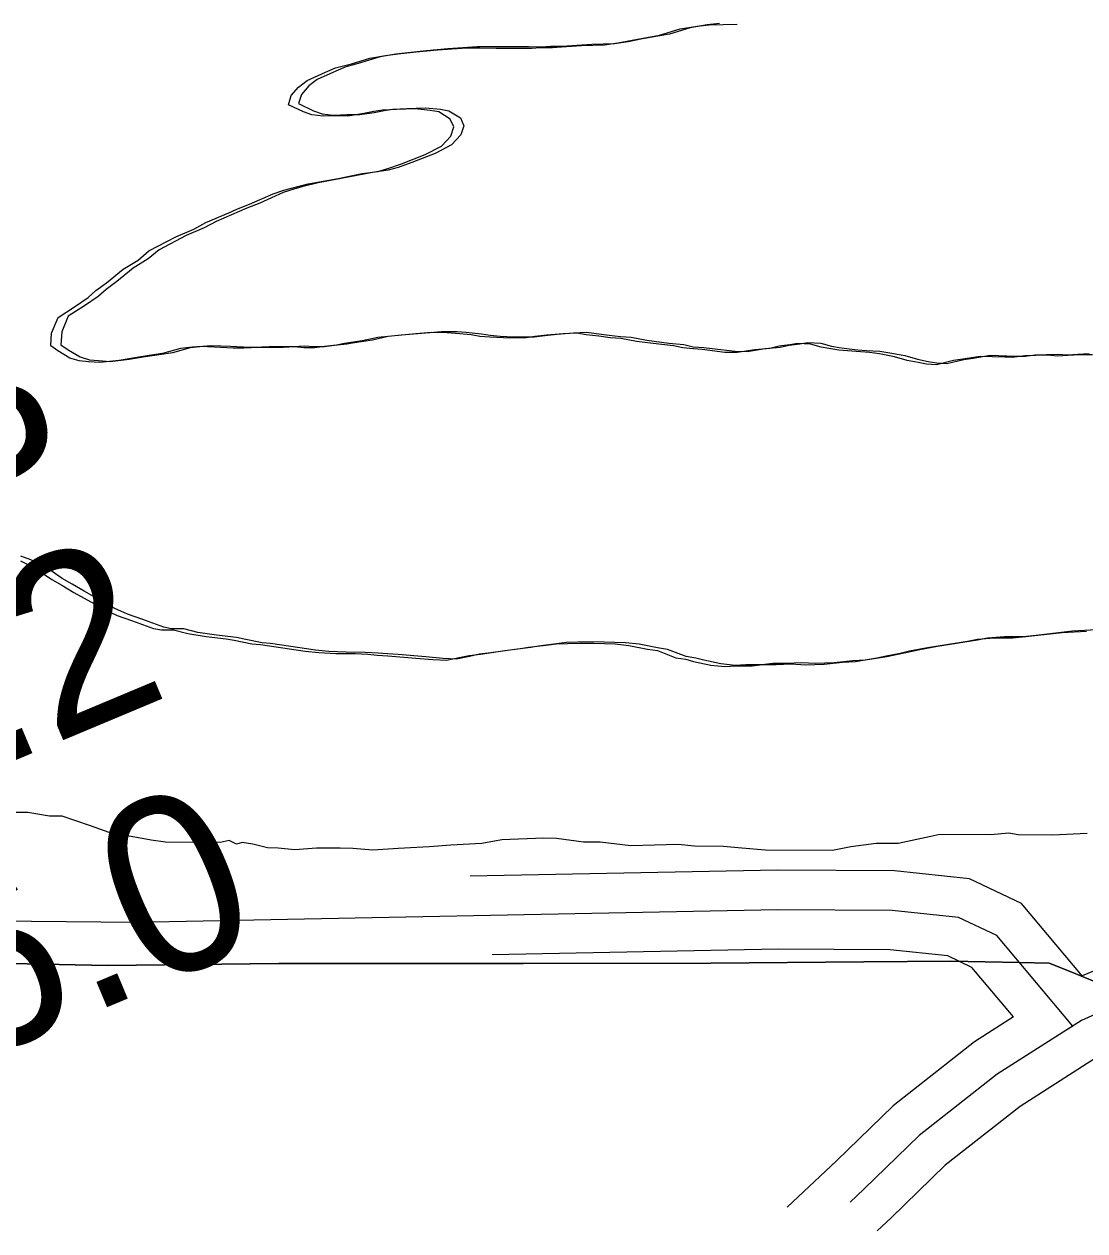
# Model space of a CAD drawing. Extents: x 3219052 to 3256913, y 800770 to 826146.
# Drawn here: x 3250468.2 to 3250871, y 813241.4 to 813699.9 of the extents above; entities that cross this region are included whole.
import ezdxf

# ---------------------------------------------------------------- set-up
doc = ezdxf.new("R2010")
doc.units = 0
for name, color, linetype in [('V-LEVE-TOET', 7, 'Continuous'), ('V-RIVR-RANG', 7, 'Continuous'), ('V-ROAD-CNTR', 7, 'Continuous'), ('V-SITE-VEGE', 7, 'Continuous'), ('V-TOPO-SHOR', 7, 'Continuous')]:
    doc.layers.add(name, color=color, linetype=linetype)

msp = doc.modelspace()

# ---------------------------------------------------------------- linework, layer by layer
at = {"layer": 'V-LEVE-TOET'}
for points in [[(3249995.29, 813353.42), (3250064.79, 813358.28), (3250142.73, 813359.81), (3250213.38, 813358.33), (3250262.19, 813353.89), (3250310.06, 813350.39), (3250408.15, 813344.08), (3250499.93, 813342.27), (3250564.95, 813342.92), (3250657.67, 813342.98), (3250729.03, 813343.14), (3250787.01, 813343.59), (3250820.11, 813343.91), (3250846.17, 813343.33), (3250857.43, 813343.04), (3250865.4, 813339.95), (3250875.24, 813335.92)], [(3250875.24, 813335.92), (3250865.4, 813339.95), (3250857.43, 813343.04), (3250846.17, 813343.33), (3250820.11, 813343.91), (3250787.01, 813343.59), (3250729.03, 813343.14), (3250657.67, 813342.98), (3250564.95, 813342.92), (3250499.93, 813342.27), (3250408.15, 813344.08), (3250310.06, 813350.39), (3250262.19, 813353.89), (3250213.38, 813358.33), (3250142.73, 813359.81), (3250064.79, 813358.28), (3249995.29, 813353.42)]]:
    msp.add_lwpolyline(points, dxfattribs=at)
at = {"layer": 'V-ROAD-CNTR'}
for points in [[(3250864.84, 813318.24), (3250866.37, 813319.22), (3250837.51, 813353.64), (3250823.03, 813360.49), (3250797.88, 813363.16), (3250754.41, 813363.42), (3250510.48, 813358.57), (3250260.09, 813360.93), (3250234.87, 813366.37), (3250221.4, 813373.27), (3250211.2, 813383.68), (3250205.62, 813399.02), (3250201.77, 813432.39), (3250204.68, 813484), (3250203.07, 813514.99), (3250198.33, 813563.31), (3250197.32, 813591.43), (3250203.05, 813623.33), (3250205.24, 813655.19), (3250218.19, 813693.56), (3250220.91, 813713.4)], [(3251700.77, 813647.22), (3251645.57, 813549.26), (3251605.46, 813468.01), (3251556.47, 813401.95), (3251535.02, 813382.78), (3251514.95, 813371.66), (3251494.57, 813361.34), (3251478.39, 813356.52), (3251464.87, 813354.8), (3251433.91, 813357.72), (3251131.5, 813376.48), (3251053.14, 813379.11), (3251008.4, 813376.16), (3250984.28, 813373.94), (3250959.77, 813370.15), (3250938.35, 813363.77), (3250907.76, 813353.89), (3250869.93, 813338.31)], [(3251567.61, 813391.78), (3251543.76, 813370.47), (3251521.97, 813358.41), (3251500.14, 813347.34), (3251481.5, 813341.79), (3251465.12, 813339.71), (3251432.74, 813342.76), (3251130.79, 813361.5), (3251053.38, 813364.09), (3251009.58, 813361.2), (3250986.12, 813359.04), (3250963.07, 813355.48), (3250942.79, 813349.45), (3250912.93, 813339.8), (3250886.26, 813328.81), (3250869.7, 813321.35), (3250837.72, 813300.92), (3250808.11, 813277.64), (3250787.05, 813257.17), (3250781.89, 813252.33)], [(3250869.93, 813338.31), (3250846.9, 813365.79), (3250827.15, 813375.14), (3250798.72, 813378.15), (3250754.31, 813378.42), (3250637.59, 813376.1)], [(3251552.5, 813358.17), (3251529, 813345.15), (3251505.72, 813333.35), (3251484.6, 813327.07), (3251465.36, 813324.62), (3251431.57, 813327.81), (3251130.07, 813346.51), (3251053.63, 813349.07), (3251010.76, 813346.25), (3250987.95, 813344.15), (3250966.37, 813340.81), (3250947.24, 813335.12), (3250918.1, 813325.7), (3250892.2, 813315.04), (3250876.86, 813308.12), (3250846.41, 813288.67), (3250818, 813266.34), (3250797.41, 813246.32), (3250792.15, 813241.39)], [(3250843.9, 813322.67), (3250828.12, 813341.49), (3250818.92, 813345.85), (3250797.05, 813348.16), (3250754.52, 813348.41), (3250645.96, 813346.26)], [(3250843.9, 813322.67), (3250829.03, 813313.17), (3250798.22, 813288.95), (3250776.69, 813268.02), (3250757.93, 813250.44)]]:
    msp.add_lwpolyline(points, dxfattribs=at)
at = {"layer": 'V-SITE-VEGE'}
for p, q in [((3250709.42, 813695.66), (3250717.27, 813698.06)), ((3250717.27, 813698.06), (3250723.77, 813699.11)), ((3250723.77, 813699.11), (3250728.38, 813699.63)), ((3250728.38, 813699.63), (3250738.93, 813699.86)), ((3250672.33, 813691.22), (3250679.91, 813691.73)), ((3250679.91, 813691.73), (3250688.56, 813691.96)), ((3250688.56, 813691.96), (3250693.71, 813692.75)), ((3250693.71, 813692.75), (3250699.13, 813693.81)), ((3250699.13, 813693.81), (3250709.42, 813695.66)), ((3250599.51, 813686.94), (3250605.47, 813688)), ((3250605.47, 813688), (3250610.08, 813688.52)), ((3250610.08, 813688.52), (3250617.11, 813689.3)), ((3250617.11, 813689.3), (3250625.24, 813690.08)), ((3250625.24, 813690.08), (3250629.02, 813690.33)), ((3250629.02, 813690.33), (3250636.33, 813690.84)), ((3250636.33, 813690.84), (3250641.2, 813690.82)), ((3250641.2, 813690.82), (3250647.43, 813690.79)), ((3250647.43, 813690.79), (3250655.82, 813690.75)), ((3250655.82, 813690.75), (3250660.96, 813690.73)), ((3250660.96, 813690.73), (3250664.21, 813690.99)), ((3250664.21, 813690.99), (3250668.81, 813690.97)), ((3250668.81, 813690.97), (3250672.33, 813691.22)), ((3250582.71, 813681.61), (3250586.51, 813683.21)), ((3250586.51, 813683.21), (3250589.49, 813684.01)), ((3250589.49, 813684.01), (3250592.47, 813684.81)), ((3250592.47, 813684.81), (3250599.51, 813686.94)), ((3250572.4, 813675.97), (3250575.66, 813678.39)), ((3250575.66, 813678.39), (3250582.71, 813681.61)), ((3250569.68, 813672.73), (3250572.4, 813675.97)), ((3250568.59, 813669.22), (3250569.68, 813672.73)), ((3250574.26, 813666.49), (3250568.59, 813669.22)), ((3250577.5, 813665.39), (3250574.26, 813666.49)), ((3250581.83, 813664.83), (3250577.5, 813665.39)), ((3250586.97, 813665.08), (3250581.83, 813664.83)), ((3250591.84, 813665.06), (3250586.97, 813665.08)), ((3250597.25, 813665.85), (3250591.84, 813665.06)), ((3250601.05, 813666.64), (3250597.25, 813665.85)), ((3250604.3, 813667.17), (3250601.05, 813666.64)), ((3250609.71, 813667.41), (3250604.3, 813667.17)), ((3250616.75, 813667.66), (3250609.71, 813667.41)), ((3250622.43, 813667.09), (3250616.75, 813667.66)), ((3250625.67, 813666.53), (3250622.43, 813667.09)), ((3250629.99, 813663.81), (3250625.67, 813666.53)), ((3250631.33, 813660.83), (3250629.99, 813663.81)), ((3250630.23, 813657.31), (3250631.33, 813660.83)), ((3250626.7, 813653.54), (3250630.23, 813657.31)), ((3250620.46, 813650.32), (3250626.7, 813653.54)), ((3250606.36, 813644.97), (3250611.51, 813646.84)), ((3250611.51, 813646.84), (3250620.46, 813650.32)), ((3250576.03, 813639.15), (3250587.41, 813641.26)), ((3250587.41, 813641.26), (3250596.61, 813643.12)), ((3250596.61, 813643.12), (3250602.57, 813643.9)), ((3250602.57, 813643.9), (3250606.36, 813644.97)), ((3250562.75, 813635.42), (3250566.82, 813636.76)), ((3250566.82, 813636.76), (3250569.8, 813637.55)), ((3250569.8, 813637.55), (3250576.03, 813639.15)), ((3250553.81, 813631.4), (3250562.75, 813635.42)), ((3250537.27, 813624.44), (3250545.95, 813628.19)), ((3250545.95, 813628.19), (3250548.93, 813629.53)), ((3250548.93, 813629.53), (3250553.81, 813631.4)), ((3250532.66, 813622.02), (3250537.27, 813624.44)), ((3250515.57, 813613.71), (3250525.88, 813619.07)), ((3250525.88, 813619.07), (3250532.66, 813622.02)), ((3250505.8, 813606.72), (3250511.5, 813610.21)), ((3250511.5, 813610.21), (3250515.57, 813613.71)), ((3250499.55, 813601.6), (3250505.8, 813606.72)), ((3250495.48, 813598.64), (3250499.55, 813601.6)), ((3250487.34, 813592.46), (3250492.49, 813595.95)), ((3250492.49, 813595.95), (3250495.48, 813598.64)), ((3250481.09, 813588.42), (3250487.34, 813592.46)), ((3250478.63, 813582.48), (3250481.09, 813588.42)), ((3250478.34, 813577.61), (3250478.63, 813582.48)), ((3250616.91, 813582.14), (3250607.71, 813581.37)), ((3250622.87, 813582.66), (3250616.91, 813582.14)), ((3250628.82, 813582.63), (3250622.87, 813582.66)), ((3250632.07, 813582.34), (3250628.82, 813582.63)), ((3250638.02, 813581.78), (3250632.07, 813582.34)), ((3250641.26, 813581.22), (3250638.02, 813581.78)), ((3250672.93, 813582.17), (3250666.7, 813581.65)), ((3250678.07, 813582.41), (3250672.93, 813582.17)), ((3250681.58, 813581.86), (3250678.07, 813582.41)), ((3250686.45, 813581.29), (3250681.58, 813581.86)), ((3250481.04, 813575.71), (3250478.34, 813577.61)), ((3250532.19, 813577.1), (3250527.58, 813576.58)), ((3250535.44, 813577.36), (3250532.19, 813577.1)), ((3250542.74, 813577.06), (3250535.44, 813577.36)), ((3250570.89, 813577.2), (3250566.56, 813576.95)), ((3250574.4, 813576.92), (3250570.89, 813577.2)), ((3250582.25, 813577.43), (3250578.46, 813576.9)), ((3250586.85, 813577.94), (3250582.25, 813577.43)), ((3250589.83, 813578.47), (3250586.85, 813577.94)), ((3250596.6, 813579.53), (3250589.83, 813578.47)), ((3250602.56, 813580.85), (3250596.6, 813579.53)), ((3250607.71, 813581.37), (3250602.56, 813580.85)), ((3250645.05, 813580.93), (3250641.26, 813581.22)), ((3250650.19, 813580.64), (3250645.05, 813580.93)), ((3250658.04, 813580.61), (3250650.19, 813580.64)), ((3250662.1, 813581.13), (3250658.04, 813580.61)), ((3250666.7, 813581.65), (3250662.1, 813581.13)), ((3250690.78, 813580.73), (3250686.45, 813581.29)), ((3250694.84, 813580.45), (3250690.78, 813580.73)), ((3250700.79, 813579.34), (3250694.84, 813580.45)), ((3250709.17, 813578.22), (3250700.79, 813579.34)), ((3250714.85, 813577.65), (3250709.17, 813578.22)), ((3250718.37, 813576.82), (3250714.85, 813577.65)), ((3250754.9, 813577.47), (3250751.38, 813576.68)), ((3250758.96, 813578), (3250754.9, 813577.47)), ((3250761.94, 813578.52), (3250758.96, 813578)), ((3250766.81, 813578.23), (3250761.94, 813578.52)), ((3250770.86, 813577.13), (3250766.81, 813578.23)), ((3250773.84, 813576.58), (3250770.86, 813577.13)), ((3250485.62, 813572.98), (3250481.04, 813575.71)), ((3250489.14, 813571.88), (3250485.62, 813572.98)), ((3250510.25, 813573.14), (3250504.29, 813572.08)), ((3250515.67, 813573.93), (3250510.25, 813573.14)), ((3250520.81, 813574.72), (3250515.67, 813573.93)), ((3250527.58, 813576.58), (3250520.81, 813574.72)), ((3250547.61, 813576.77), (3250542.74, 813577.06)), ((3250551.67, 813576.75), (3250547.61, 813576.77)), ((3250557.35, 813576.99), (3250551.67, 813576.75)), ((3250562.5, 813576.97), (3250557.35, 813576.99)), ((3250566.56, 813576.95), (3250562.5, 813576.97)), ((3250578.46, 813576.9), (3250574.4, 813576.92)), ((3250722.42, 813576.53), (3250718.37, 813576.82)), ((3250725.67, 813576.25), (3250722.42, 813576.53)), ((3250734.32, 813575.13), (3250725.67, 813576.25)), ((3250738.92, 813575.11), (3250734.32, 813575.13)), ((3250745.69, 813576.16), (3250738.92, 813575.11)), ((3250751.38, 813576.68), (3250745.69, 813576.16)), ((3250777.62, 813576.02), (3250773.84, 813576.58)), ((3250780.87, 813575.73), (3250777.62, 813576.02)), ((3250784.12, 813575.45), (3250780.87, 813575.73)), ((3250789.26, 813575.16), (3250784.12, 813575.45)), ((3250793.04, 813574.6), (3250789.26, 813575.16)), ((3250798.72, 813573.49), (3250793.04, 813574.6)), ((3250803.58, 813572.12), (3250798.72, 813573.49)), ((3250824.7, 813572.56), (3250821.17, 813572.04)), ((3250831.19, 813573.62), (3250824.7, 813572.56)), ((3250840.66, 813573.31), (3250831.19, 813573.62)), ((3250844.45, 813573.29), (3250840.66, 813573.31)), ((3250848.24, 813573.81), (3250844.45, 813573.29)), ((3250856.63, 813574.05), (3250848.24, 813573.81)), ((3250860.69, 813573.76), (3250856.63, 813574.05)), ((3250864.48, 813574.01), (3250860.69, 813573.76)), ((3250868.81, 813574.26), (3250864.48, 813574.01)), ((3250873.95, 813574.24), (3250868.81, 813574.26)), ((3250492.66, 813571.6), (3250489.14, 813571.88)), ((3250496.98, 813571.31), (3250492.66, 813571.6)), ((3250504.29, 813572.08), (3250496.98, 813571.31)), ((3250807.64, 813571.29), (3250803.58, 813572.12)), ((3250810.89, 813570.73), (3250807.64, 813571.29)), ((3250814.67, 813570.45), (3250810.89, 813570.73)), ((3250821.17, 813572.04), (3250814.67, 813570.45)), ((3250466.89, 813495.94), (3250472.83, 813492.94)), ((3250472.83, 813492.94), (3250478.76, 813488.85)), ((3250478.76, 813488.85), (3250482.54, 813486.67)), ((3250482.54, 813486.67), (3250487.13, 813483.94)), ((3250487.13, 813483.94), (3250494.96, 813479.58)), ((3250494.96, 813479.58), (3250498.73, 813477.4)), ((3250498.73, 813477.4), (3250503.6, 813475.21)), ((3250503.6, 813475.21), (3250509, 813473.29)), ((3250509, 813473.29), (3250517.38, 813470.28)), ((3250517.38, 813470.28), (3250520.35, 813469.73)), ((3250520.35, 813469.73), (3250524.95, 813469.71)), ((3250524.95, 813469.71), (3250530.35, 813468.33)), ((3250530.35, 813468.33), (3250537.39, 813467.21)), ((3250537.39, 813467.21), (3250544.96, 813466.37)), ((3250843.71, 813466.67), (3250848.58, 813467.19)), ((3250848.58, 813467.19), (3250862.39, 813468.76)), ((3250862.39, 813468.76), (3250871.59, 813469.26)), ((3250544.96, 813466.37), (3250547.93, 813465.81)), ((3250547.93, 813465.81), (3250554.69, 813464.43)), ((3250554.69, 813464.43), (3250557.94, 813464.15)), ((3250557.94, 813464.15), (3250569.03, 813462.47)), ((3250569.03, 813462.47), (3250574.98, 813461.64)), ((3250650.75, 813461.84), (3250656.7, 813462.63)), ((3250656.7, 813462.63), (3250659.68, 813463.16)), ((3250659.68, 813463.16), (3250666.45, 813463.94)), ((3250666.45, 813463.94), (3250670.24, 813464.46)), ((3250670.24, 813464.46), (3250678.9, 813464.69)), ((3250678.9, 813464.69), (3250684.58, 813464.67)), ((3250684.58, 813464.67), (3250692.7, 813464.36)), ((3250692.7, 813464.36), (3250697.84, 813463.8)), ((3250697.84, 813463.8), (3250704.87, 813462.42)), ((3250804.45, 813461.71), (3250811.22, 813463.03)), ((3250811.22, 813463.03), (3250826.38, 813465.4)), ((3250826.38, 813465.4), (3250830.18, 813466.19)), ((3250830.18, 813466.19), (3250836.68, 813466.71)), ((3250836.68, 813466.71), (3250843.71, 813466.67)), ((3250574.98, 813461.64), (3250580.11, 813461.07)), ((3250580.11, 813461.07), (3250586.61, 813460.77)), ((3250586.61, 813460.77), (3250593.91, 813460.74)), ((3250593.91, 813460.74), (3250598.78, 813460.45)), ((3250598.78, 813460.45), (3250602.3, 813460.16)), ((3250602.3, 813460.16), (3250606.36, 813459.87)), ((3250606.36, 813459.87), (3250616.91, 813459.02)), ((3250616.91, 813459.02), (3250623.4, 813458.45)), ((3250623.4, 813458.45), (3250628.54, 813458.15)), ((3250628.54, 813458.15), (3250633.42, 813459.21)), ((3250633.42, 813459.21), (3250637.21, 813460.01)), ((3250637.21, 813460.01), (3250641.54, 813460.53)), ((3250641.54, 813460.53), (3250650.75, 813461.84)), ((3250704.87, 813462.42), (3250708.66, 813461.86)), ((3250708.66, 813461.86), (3250715.68, 813459.12)), ((3250715.68, 813459.12), (3250719.47, 813458.56)), ((3250719.47, 813458.56), (3250722.44, 813457.74)), ((3250783.87, 813457.74), (3250791.99, 813459.05)), ((3250791.99, 813459.05), (3250795.51, 813459.85)), ((3250795.51, 813459.85), (3250800.93, 813460.91)), ((3250800.93, 813460.91), (3250804.45, 813461.71)), ((3250722.44, 813457.74), (3250728.93, 813456.36)), ((3250728.93, 813456.36), (3250734.34, 813455.79)), ((3250734.34, 813455.79), (3250738.4, 813456.04)), ((3250738.4, 813456.04), (3250744.62, 813456.02)), ((3250744.62, 813456.02), (3250748.68, 813456.54)), ((3250748.68, 813456.54), (3250753.82, 813456.52)), ((3250753.82, 813456.52), (3250759.51, 813456.76)), ((3250759.51, 813456.76), (3250764.92, 813456.47)), ((3250764.92, 813456.47), (3250771.96, 813456.71)), ((3250771.96, 813456.71), (3250779, 813457.49)), ((3250779, 813457.49), (3250783.87, 813457.74)), ((3250469.57, 813400.36), (3250463.36, 813400.39)), ((3250477.84, 813398.95), (3250469.57, 813400.36)), ((3250482.68, 813398.92), (3250477.84, 813398.95)), ((3250493.01, 813395.43), (3250482.68, 813398.92)), ((3250502.66, 813391.94), (3250493.01, 813395.43)), ((3250504.72, 813391.93), (3250502.66, 813391.94)), ((3250516.45, 813389.81), (3250504.72, 813391.93)), ((3250521.96, 813389.09), (3250516.45, 813389.81)), ((3250546.12, 813389.68), (3250542.67, 813389)), ((3250548.87, 813388.28), (3250546.12, 813389.68)), ((3250649.63, 813389.91), (3250642.04, 813388.56)), ((3250665.51, 813390.53), (3250649.63, 813389.91)), ((3250670.34, 813390.5), (3250665.51, 813390.53)), ((3250680.68, 813389.08), (3250670.34, 813390.5)), ((3250812.5, 813391.26), (3250800.07, 813388.55)), ((3250815.95, 813391.93), (3250812.5, 813391.26)), ((3250835.27, 813391.85), (3250815.95, 813391.93)), ((3250842.18, 813392.51), (3250835.27, 813391.85)), ((3250845.62, 813391.8), (3250842.18, 813392.51)), ((3250858.74, 813391.74), (3250845.62, 813391.8)), ((3250871.85, 813392.38), (3250858.74, 813391.74)), ((3250542.67, 813389), (3250521.96, 813389.09)), ((3250550.95, 813388.96), (3250548.87, 813388.28)), ((3250555.08, 813388.25), (3250550.95, 813388.96)), ((3250560.6, 813386.85), (3250555.08, 813388.25)), ((3250564.74, 813386.83), (3250560.6, 813386.85)), ((3250570.95, 813386.11), (3250564.74, 813386.83)), ((3250579.23, 813386.77), (3250570.95, 813386.11)), ((3250588.2, 813386.73), (3250579.23, 813386.77)), ((3250593.03, 813386.71), (3250588.2, 813386.73)), ((3250600.62, 813385.98), (3250593.03, 813386.71)), ((3250610.28, 813386.63), (3250600.62, 813385.98)), ((3250622.02, 813387.27), (3250610.28, 813386.63)), ((3250630.3, 813387.92), (3250622.02, 813387.27)), ((3250642.04, 813388.56), (3250630.3, 813387.92)), ((3250686.89, 813389.05), (3250680.68, 813389.08)), ((3250698.62, 813387.62), (3250686.89, 813389.05)), ((3250716.56, 813388.23), (3250698.62, 813387.62)), ((3250722.77, 813387.51), (3250716.56, 813388.23)), ((3250733.81, 813387.47), (3250722.77, 813387.51)), ((3250740.71, 813386.74), (3250733.81, 813387.47)), ((3250749.68, 813386.02), (3250740.71, 813386.74)), ((3250775.21, 813385.9), (3250749.68, 813386.02)), ((3250782.12, 813387.25), (3250775.21, 813385.9)), ((3250791.78, 813388.59), (3250782.12, 813387.25)), ((3250800.07, 813388.55), (3250791.78, 813388.59))]:
    msp.add_line(p, q, dxfattribs=at)
at = {"layer": 'V-TOPO-SHOR'}
for points in [[(3250732.24, 813700.07), (3250727.64, 813699.54), (3250721.14, 813698.49), (3250713.28, 813696.09), (3250702.99, 813694.24), (3250697.58, 813693.18), (3250692.43, 813692.4), (3250683.77, 813692.16), (3250676.19, 813691.65), (3250672.67, 813691.4), (3250668.07, 813691.42), (3250664.82, 813691.16), (3250659.68, 813691.18), (3250651.29, 813691.22), (3250645.07, 813691.25), (3250640.2, 813691.27), (3250632.89, 813690.76), (3250629.1, 813690.51), (3250620.98, 813689.73), (3250613.94, 813688.95), (3250609.34, 813688.43), (3250603.38, 813687.38), (3250596.33, 813685.24), (3250593.35, 813684.44), (3250590.38, 813683.64), (3250586.58, 813682.04), (3250579.53, 813678.82), (3250576.27, 813676.4), (3250573.55, 813673.16), (3250572.45, 813669.65), (3250578.12, 813666.92), (3250581.37, 813665.82), (3250585.69, 813665.26), (3250590.84, 813665.51), (3250595.71, 813665.49), (3250601.12, 813666.28), (3250604.91, 813667.07), (3250608.16, 813667.6), (3250613.58, 813667.84), (3250620.61, 813668.08), (3250626.29, 813667.52), (3250629.54, 813666.96), (3250633.86, 813664.24), (3250635.2, 813661.26), (3250634.1, 813657.74), (3250630.56, 813653.97), (3250624.33, 813650.75), (3250615.38, 813647.27), (3250610.23, 813645.4), (3250606.44, 813644.33), (3250600.48, 813643.55), (3250591.27, 813641.7), (3250579.9, 813639.58), (3250573.67, 813637.99), (3250570.69, 813637.19), (3250566.62, 813635.85), (3250557.67, 813631.83), (3250552.79, 813629.96), (3250549.81, 813628.62), (3250541.14, 813624.87), (3250536.52, 813622.45), (3250529.75, 813619.51), (3250519.44, 813614.14), (3250515.37, 813610.64), (3250509.67, 813607.15), (3250503.42, 813602.04), (3250499.35, 813599.08), (3250496.36, 813596.38), (3250491.2, 813592.89), (3250484.96, 813588.86), (3250482.5, 813582.91), (3250482.21, 813578.05), (3250484.91, 813576.14), (3250489.49, 813573.41), (3250493, 813572.31), (3250496.52, 813572.03), (3250500.85, 813571.74), (3250508.16, 813572.52), (3250514.12, 813573.57), (3250519.54, 813574.36), (3250524.68, 813575.15), (3250531.45, 813577.02), (3250536.06, 813577.54), (3250539.3, 813577.79), (3250546.61, 813577.49), (3250551.48, 813577.2), (3250555.54, 813577.18), (3250561.22, 813577.42), (3250566.36, 813577.4), (3250570.42, 813577.38), (3250574.75, 813577.64), (3250578.27, 813577.35), (3250582.33, 813577.33), (3250586.12, 813577.86), (3250590.72, 813578.38), (3250593.7, 813578.91), (3250600.47, 813579.96)], [(3250600.47, 813579.96), (3250606.43, 813581.29), (3250611.57, 813581.8), (3250620.78, 813582.57), (3250626.73, 813583.09), (3250632.69, 813583.06), (3250635.93, 813582.78), (3250641.88, 813582.21), (3250645.13, 813581.65), (3250648.92, 813581.37), (3250654.06, 813581.07), (3250661.9, 813581.04), (3250665.96, 813581.56), (3250670.57, 813582.08), (3250676.79, 813582.6), (3250681.94, 813582.84), (3250685.45, 813582.29), (3250690.32, 813581.72), (3250694.65, 813581.17), (3250698.7, 813580.88), (3250704.65, 813579.77), (3250713.04, 813578.65), (3250718.72, 813578.08), (3250722.23, 813577.25), (3250726.29, 813576.96), (3250729.53, 813576.68), (3250738.19, 813575.56), (3250742.79, 813575.54), (3250749.56, 813576.59), (3250755.24, 813577.11), (3250758.77, 813577.91), (3250762.83, 813578.43), (3250765.81, 813578.96), (3250770.68, 813578.66), (3250774.73, 813577.56), (3250777.7, 813577.01), (3250781.49, 813576.45), (3250784.74, 813576.17), (3250787.98, 813575.88), (3250793.12, 813575.59), (3250796.91, 813575.03), (3250802.59, 813573.92), (3250807.45, 813572.55), (3250811.51, 813571.72), (3250814.75, 813571.16), (3250818.54, 813570.88), (3250825.04, 813572.47), (3250828.56, 813573), (3250835.06, 813574.05), (3250844.53, 813573.74), (3250848.32, 813573.72), (3250852.11, 813574.25), (3250860.5, 813574.48), (3250864.56, 813574.19), (3250868.35, 813574.44), (3250872.68, 813574.7)], [(3250875.46, 813469.69), (3250866.26, 813469.19), (3250852.45, 813467.62), (3250847.58, 813467.11), (3250840.54, 813467.14), (3250834.04, 813466.62), (3250830.25, 813465.83), (3250815.09, 813463.46), (3250808.32, 813462.14), (3250804.79, 813461.34), (3250799.38, 813460.28), (3250795.86, 813459.49), (3250787.73, 813458.17), (3250782.86, 813457.92), (3250775.82, 813457.14), (3250768.78, 813456.9), (3250763.37, 813457.19), (3250757.69, 813456.95), (3250752.55, 813456.97), (3250748.49, 813456.45), (3250742.26, 813456.47), (3250738.2, 813456.22), (3250732.79, 813456.79), (3250726.31, 813458.17), (3250723.33, 813458.99), (3250719.55, 813459.55), (3250712.52, 813462.29), (3250708.73, 813462.85), (3250701.71, 813464.23), (3250696.57, 813464.8), (3250688.45, 813465.1), (3250682.77, 813465.13), (3250674.11, 813464.9), (3250670.32, 813464.37), (3250663.55, 813463.59), (3250660.57, 813463.06), (3250654.61, 813462.28), (3250645.41, 813460.96), (3250641.07, 813460.44), (3250637.28, 813459.65), (3250632.41, 813458.58), (3250627.27, 813458.88), (3250620.77, 813459.45), (3250610.22, 813460.31), (3250606.17, 813460.6), (3250602.65, 813460.88), (3250597.78, 813461.17), (3250590.47, 813461.2), (3250583.98, 813461.5), (3250578.84, 813462.07), (3250572.89, 813462.91), (3250561.81, 813464.58), (3250558.56, 813464.86), (3250551.8, 813466.25), (3250548.83, 813466.8), (3250541.25, 813467.65), (3250534.22, 813468.76), (3250528.81, 813470.14), (3250524.21, 813470.16), (3250521.24, 813470.71), (3250512.86, 813473.73), (3250507.46, 813475.64), (3250502.6, 813477.83), (3250498.82, 813480.01), (3250490.99, 813484.38), (3250486.4, 813487.1), (3250482.63, 813489.28), (3250476.69, 813493.37), (3250470.75, 813496.37), (3250466.97, 813497.74)]]:
    msp.add_lwpolyline(points, dxfattribs=at)

# ---------------------------------------------------------------- texts
at = {"layer": 'V-RIVR-RANG'}
for s, p in [('28.3', (3250325.14, 813470.02)), ('30.2', (3250364.04, 813377.9)), ('36.0', (3250400.26, 813284.65))]:
    msp.add_text(s, height=67, rotation=22.7483, dxfattribs=at).set_placement(p)

doc.saveas('drawing.dxf')
